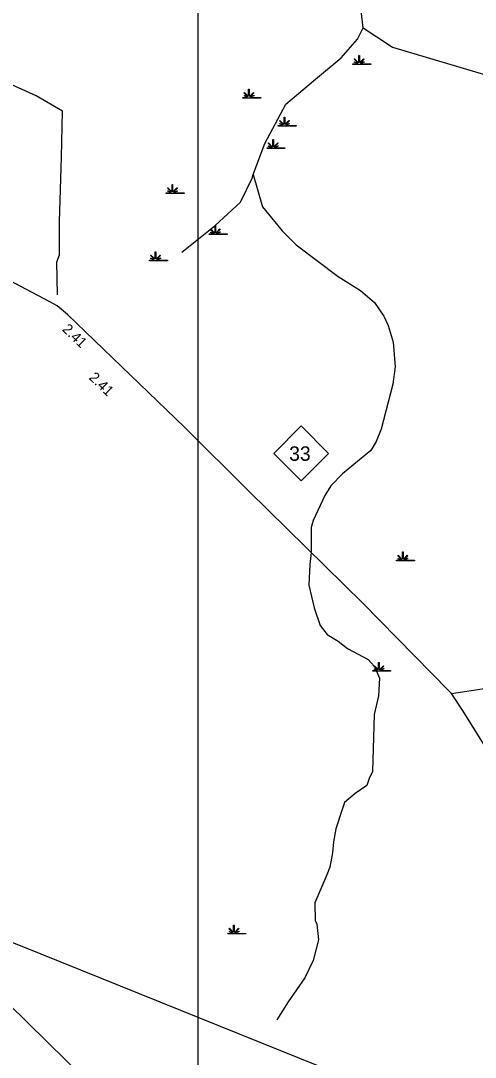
# Model space of a CAD drawing. Extents: x 2532689 to 2764727, y 536648 to 732970.
# Drawn here: x 2623487 to 2628999, y 581101 to 593664 of the extents above; entities that cross this region are included whole.
import ezdxf

# ---------------------------------------------------------------- set-up
doc = ezdxf.new("R2010")
doc.units = 0
for name, color, linetype in [('Exist Hydrographic Creek Single Shore', 7, 'Continuous'), ('Exist Hydrographic Swamp CELL', 7, 'Continuous'), ('Exist Railroad Mainline', 7, 'Continuous'), ('Exist Road Primary NC Attributed', 7, 'Continuous'), ('Exist Road Primary NC Mileage Hundredths English Label', 7, 'Continuous'), ('Exist Road Primary NC Shield CELL', 7, 'Continuous'), ('Exist Road Primary NC Shield Number Label', 7, 'Continuous'), ('Exist Road Secondary Type 51 Attributed', 7, 'Continuous'), ('Exist Utilities Electrical Transmission Line', 7, 'Continuous'), ('Map Preparation Inset Cut Line', 7, 'Continuous')]:
    doc.layers.add(name, color=color, linetype=linetype)

msp = doc.modelspace()

# ---------------------------------------------------------------- linework, layer by layer
at = {"layer": 'Exist Hydrographic Creek Single Shore'}
for points in [[(2627639, 593579), (2627597, 593957), (2627415, 594448), (2627289, 594896), (2627317, 595121), (2627317, 595149)], [(2623933, 590343), (2623925, 590743), (2623956, 590826), (2623956, 591227), (2623982, 592009), (2623995, 592568), (2623674, 592755), (2623170, 592978), (2622515, 593181), (2622397, 593269), (2622149, 593541), (2622013, 593637), (2621810, 593773)], [(2626307, 591799), (2626448, 592177), (2626700, 592654), (2627036, 592934), (2627373, 593215), (2627569, 593439), (2627639, 593579)], [(2627639, 593579), (2627807, 593467), (2627996, 593344), (2629221, 592980)], [(2625439, 590860), (2625845, 591182), (2626153, 591463), (2626293, 591757), (2626307, 591799)], [(2626307, 591799), (2626420, 591407), (2626659, 591116), (2626829, 590946), (2627337, 590562), (2627608, 590396), (2627777, 590249), (2627889, 590082), (2627941, 589970), (2628004, 589769), (2628027, 589471), (2627998, 589259), (2627859, 588715), (2627796, 588565), (2627731, 588454), (2627387, 588174), (2627248, 588028), (2627176, 587910), (2627032, 587608), (2627009, 587522), (2627007, 587217), (2626993, 587072), (2626982, 586822), (2627046, 586548), (2627117, 586335), (2627203, 586226), (2627338, 586146), (2627448, 586056), (2627701, 585921), (2627777, 585839), (2627839, 585697), (2627826, 585483), (2627773, 585255), (2627754, 584564), (2627714, 584481), (2627683, 584394), (2627543, 584300), (2627412, 584189), (2627380, 584090), (2627310, 583870), (2627280, 583711), (2627266, 583579), (2627236, 583404), (2627197, 583311), (2627054, 582973), (2627058, 582757), (2627076, 582715), (2627096, 582525), (2627035, 582273), (2626931, 582062), (2626729, 581775), (2626591, 581556)]]:
    msp.add_lwpolyline(points, dxfattribs=at)
at = {"layer": 'Exist Hydrographic Swamp CELL'}
for points in [[(2627516, 593142), (2627568, 593142), (2627570, 593146), (2627532, 593161), (2627535, 593166), (2627573, 593150), (2627574, 593153), (2627530, 593198), (2627535, 593203), (2627580, 593157), (2627587, 593160), (2627587, 593243), (2627594, 593243), (2627594, 593160), (2627600, 593157), (2627645, 593203), (2627651, 593198), (2627606, 593153), (2627608, 593149), (2627649, 593168), (2627651, 593163), (2627610, 593145), (2627612, 593142), (2627733, 593142), (2627733, 593135), (2627516, 593135)], [(2626179, 592734), (2626232, 592734), (2626234, 592738), (2626196, 592753), (2626199, 592758), (2626236, 592742), (2626238, 592745), (2626194, 592790), (2626199, 592795), (2626244, 592749), (2626250, 592752), (2626250, 592835), (2626258, 592835), (2626258, 592752), (2626264, 592749), (2626309, 592795), (2626314, 592790), (2626270, 592745), (2626272, 592741), (2626313, 592760), (2626315, 592755), (2626274, 592737), (2626276, 592734), (2626397, 592734), (2626397, 592727), (2626179, 592727)], [(2626610, 592394), (2626662, 592394), (2626664, 592398), (2626626, 592413), (2626629, 592418), (2626667, 592402), (2626668, 592405), (2626624, 592450), (2626629, 592455), (2626674, 592409), (2626681, 592412), (2626681, 592495), (2626688, 592495), (2626688, 592412), (2626694, 592409), (2626740, 592455), (2626745, 592450), (2626700, 592405), (2626702, 592401), (2626743, 592420), (2626746, 592415), (2626705, 592397), (2626706, 592394), (2626827, 592394), (2626827, 592387), (2626610, 592387)], [(2626474, 592122), (2626526, 592122), (2626528, 592126), (2626490, 592141), (2626493, 592146), (2626531, 592130), (2626532, 592133), (2626488, 592178), (2626493, 592183), (2626538, 592137), (2626545, 592140), (2626545, 592223), (2626552, 592223), (2626552, 592140), (2626558, 592137), (2626604, 592183), (2626609, 592178), (2626564, 592133), (2626566, 592129), (2626607, 592148), (2626610, 592143), (2626569, 592125), (2626570, 592122), (2626691, 592122), (2626691, 592115), (2626474, 592115)], [(2625251, 591578), (2625304, 591578), (2625306, 591582), (2625267, 591597), (2625270, 591602), (2625308, 591586), (2625310, 591589), (2625265, 591634), (2625270, 591639), (2625316, 591593), (2625322, 591596), (2625322, 591679), (2625329, 591679), (2625329, 591596), (2625335, 591593), (2625381, 591639), (2625386, 591634), (2625341, 591589), (2625343, 591586), (2625384, 591604), (2625387, 591599), (2625346, 591581), (2625347, 591578), (2625468, 591578), (2625468, 591571), (2625251, 591571)], [(2625772, 591080), (2625824, 591080), (2625826, 591083), (2625788, 591098), (2625791, 591103), (2625829, 591088), (2625830, 591091), (2625786, 591135), (2625791, 591140), (2625836, 591095), (2625843, 591097), (2625843, 591180), (2625850, 591180), (2625850, 591097), (2625856, 591095), (2625902, 591140), (2625907, 591135), (2625862, 591091), (2625864, 591087), (2625905, 591106), (2625908, 591101), (2625867, 591083), (2625868, 591080), (2625989, 591080), (2625989, 591073), (2625772, 591073)], [(2625047, 590762), (2625100, 590763), (2625102, 590766), (2625063, 590781), (2625066, 590786), (2625104, 590770), (2625106, 590773), (2625061, 590818), (2625066, 590823), (2625112, 590777), (2625118, 590780), (2625118, 590863), (2625125, 590863), (2625125, 590780), (2625132, 590777), (2625177, 590823), (2625182, 590818), (2625138, 590773), (2625140, 590770), (2625180, 590788), (2625183, 590783), (2625142, 590765), (2625144, 590763), (2625265, 590762), (2625265, 590755), (2625047, 590755)], [(2628045, 587124), (2628098, 587124), (2628100, 587128), (2628061, 587143), (2628064, 587148), (2628102, 587132), (2628104, 587135), (2628059, 587179), (2628064, 587185), (2628110, 587139), (2628116, 587141), (2628116, 587225), (2628123, 587225), (2628123, 587141), (2628129, 587139), (2628175, 587185), (2628180, 587179), (2628135, 587135), (2628137, 587131), (2628178, 587150), (2628181, 587145), (2628140, 587127), (2628141, 587124), (2628262, 587124), (2628262, 587117), (2628045, 587117)], [(2627756, 585787), (2627808, 585787), (2627810, 585790), (2627772, 585805), (2627775, 585810), (2627813, 585795), (2627814, 585797), (2627770, 585842), (2627775, 585847), (2627820, 585802), (2627826, 585804), (2627826, 585887), (2627834, 585887), (2627834, 585804), (2627840, 585802), (2627885, 585847), (2627890, 585842), (2627846, 585797), (2627848, 585794), (2627889, 585812), (2627891, 585807), (2627850, 585790), (2627852, 585787), (2627973, 585787), (2627973, 585779), (2627756, 585779)], [(2625998, 582603), (2626051, 582604), (2626053, 582607), (2626015, 582622), (2626018, 582627), (2626055, 582611), (2626057, 582614), (2626012, 582659), (2626018, 582664), (2626063, 582619), (2626069, 582621), (2626069, 582704), (2626076, 582704), (2626076, 582621), (2626083, 582619), (2626128, 582664), (2626133, 582659), (2626089, 582614), (2626091, 582611), (2626132, 582629), (2626134, 582624), (2626093, 582606), (2626095, 582604), (2626216, 582603), (2626216, 582596), (2625998, 582596)]]:
    msp.add_lwpolyline(points, close=True, dxfattribs=at)
at = {"layer": 'Exist Railroad Mainline'}
msp.add_lwpolyline([(2619121, 584500), (2619299, 584407), (2620031, 584030), (2620417, 583856), (2620797, 583675), (2621922, 583128), (2622304, 582932), (2622472, 582857), (2622654, 582783), (2622704, 582764), (2623480, 582454), (2630987, 579432)], dxfattribs=at)
at = {"layer": 'Exist Road Primary NC Attributed'}
for points in [[(2628711, 585511), (2628680, 585543), (2627635, 586605), (2626254, 587963), (2625471, 588738), (2624056, 590104), (2623927, 590207), (2623839, 590257), (2620173, 592190), (2619493, 592545), (2618738, 592969), (2618638, 592997), (2618622, 593002)], [(2632030, 580200), (2632011, 580229), (2628852, 585297), (2628711, 585511)]]:
    msp.add_lwpolyline(points, dxfattribs=at)
at = {"layer": 'Exist Road Primary NC Shield CELL'}
msp.add_lwpolyline([(2626555, 588420), (2626888, 588753), (2627221, 588420), (2626888, 588087)], close=True, dxfattribs=at)
at = {"layer": 'Exist Road Secondary Type 51 Attributed'}
msp.add_lwpolyline([(2628711, 585511), (2629134, 585576)], dxfattribs=at)
at = {"layer": 'Exist Utilities Electrical Transmission Line'}
msp.add_lwpolyline([(2634075, 571204), (2621698, 583357), (2619382, 585595), (2615435, 589477), (2604415, 595140), (2601574, 596933), (2600570, 597562), (2598554, 598788), (2596183, 600276)], dxfattribs=at)
at = {"layer": 'Map Preparation Inset Cut Line'}
msp.add_lwpolyline([(2674379, 597817), (2625636, 597817), (2625636, 554972), (2674379, 554972)], close=True, dxfattribs=at)

# ---------------------------------------------------------------- texts
at = {"layer": 'Exist Road Primary NC Mileage Hundredths English Label'}
for p in [(2623982, 589915), (2624306, 589329)]:
    msp.add_text('2.41', height=125, rotation=316.0052, dxfattribs=at).set_placement(p)
at = {"layer": 'Exist Road Primary NC Shield Number Label'}
msp.add_text('33', height=175, dxfattribs=at).set_placement((2626742, 588330))

doc.saveas('drawing.dxf')
